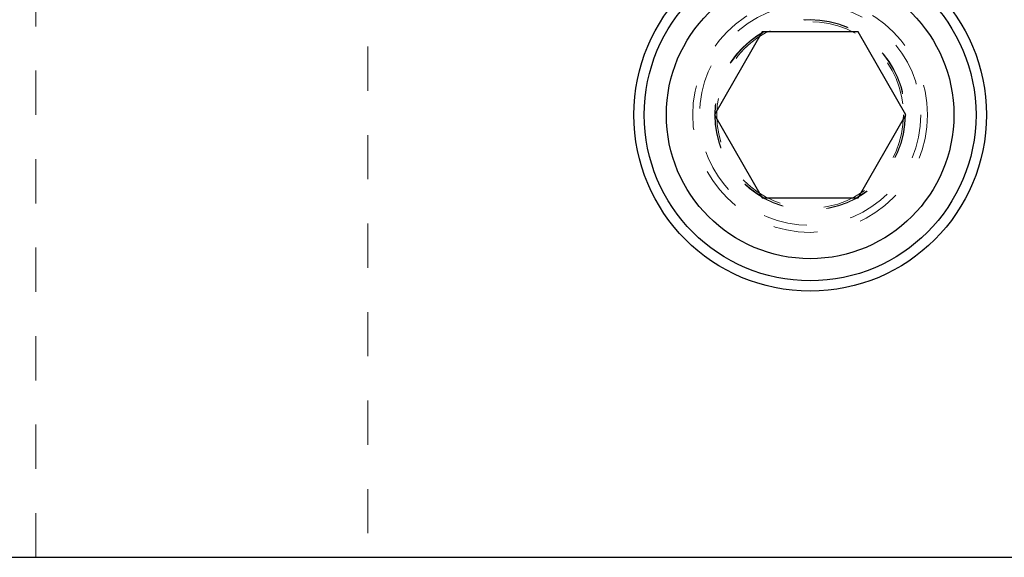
# Model space of a CAD drawing. Header units: inches. Extents: x 1907 to 2452, y -210 to -54.
# Tile 667 of 1056: x 2075.75 to 2077.98, y -80.97 to -79.76. Entities that reach past the tile are written whole.
import ezdxf

# ---------------------------------------------------------------- set-up
doc = ezdxf.new("R2010")
doc.units = ezdxf.units.IN
doc.header["$LTSCALE"] = 0.5
doc.header["$MEASUREMENT"] = 0
doc.linetypes.add('HIDDEN', pattern=[0.225, 0.15, -0.075])
for name, color, linetype in [('DSS-M-S', 53, 'Continuous'), ('DST-M-S', 53, 'Continuous'), ('SVD-M-S', 8, 'Continuous')]:
    doc.layers.add(name, color=color, linetype=linetype)

msp = doc.modelspace()

# ---------------------------------------------------------------- linework, layer by layer
at = {"layer": 'DSS-M-S', "linetype": 'HIDDEN', "lineweight": 18}
msp.add_line((2076.53853, -72.61913), (2076.53853, -80.97349), dxfattribs=at)
at = {"layer": 'DSS-M-S', "linetype": 'Continuous', "lineweight": 25}
msp.add_line((2073.28853, -80.97349), (2078.53853, -80.97349), dxfattribs=at)
msp.add_circle((2077.53853, -79.97349), 0.3985, dxfattribs=at)
at = {"layer": 'DSS-M-S', "linetype": 'HIDDEN', "lineweight": 18}
for radius in [0.2655, 0.21095]:
    msp.add_circle((2077.53853, -79.97349), radius, dxfattribs=at)
at = {"layer": 'DST-M-S', "linetype": 'HIDDEN', "lineweight": 18}
msp.add_line((2075.78853, -80.97349), (2075.78853, -78.97349), dxfattribs=at)
at = {"layer": 'DST-M-S', "linetype": 'Continuous', "lineweight": 25}
msp.add_line((2045.53853, -80.97349), (2078.53853, -80.97349), dxfattribs=at)
at = {"layer": 'SVD-M-S', "linetype": 'Continuous', "lineweight": 25}
for p, q in [((2077.43027, -79.78599), (2077.32202, -79.97349)), ((2077.64678, -79.78599), (2077.43027, -79.78599)), ((2077.75503, -79.97349), (2077.64678, -79.78599)), ((2077.32202, -79.97349), (2077.43027, -80.16099)), ((2077.64678, -80.16099), (2077.75503, -79.97349)), ((2077.43027, -80.16099), (2077.64678, -80.16099))]:
    msp.add_line(p, q, dxfattribs=at)
for radius in [0.375, 0.325]:
    msp.add_circle((2077.53853, -79.97349), radius, dxfattribs=at)
at = {"layer": 'SVD-M-S', "linetype": 'HIDDEN', "lineweight": 18}
for radius in [0.25, 0.21542, 0.21515, 0.21463]:
    msp.add_circle((2077.53853, -79.97349), radius, dxfattribs=at)

doc.saveas('drawing.dxf')
